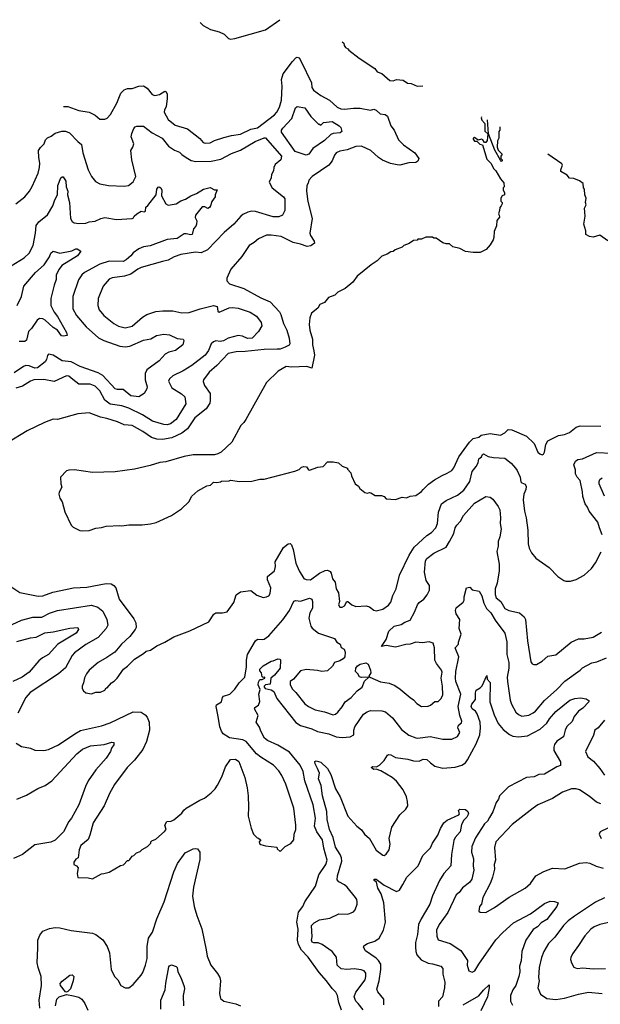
# Model space of a CAD drawing. Extents: x 1678431 to 1860718, y 384618 to 522882.
# Tile 342 of 473: x 1778380 to 1783519, y 511888 to 520604. Entities that reach past the tile are written whole.
import ezdxf

# ---------------------------------------------------------------- set-up
doc = ezdxf.new("R2010")
doc.units = 0

msp = doc.modelspace()

# ---------------------------------------------------------------- linework, layer by layer
at = {"layer": '0CON10XD'}
for points in [[(1779977.6, 520580.5), (1780005, 520552.5), (1780068.3, 520518.3), (1780145, 520497.5), (1780190, 520475), (1780228.3, 520438.3), (1780245, 520432.5), (1780285, 520437.5), (1780556.1, 520513.9), (1780681.6, 520604.1)], [(1781235, 520408.1), (1781250, 520395), (1781252.5, 520375), (1781265, 520357.5), (1781285, 520347.5), (1781293.6, 520333.6), (1781385, 520262.5), (1781523, 520173), (1781545, 520142.5), (1781585, 520127.5), (1781655, 520066.2), (1781685, 520062.5), (1781715, 520073.3), (1781775, 520068.8), (1781812.7, 520042.7), (1781845, 520038.8), (1781897, 520017), (1781947.9, 520019.6)], [(1778769.1, 519836), (1778805, 519834.4), (1778905, 519800.8), (1778995.8, 519785.8), (1779048.3, 519758.3), (1779090, 519725), (1779105, 519722.5), (1779135, 519722.5), (1779155, 519732.5), (1779183.3, 519765), (1779240, 519865), (1779275.6, 519954.4), (1779305.7, 519984.3), (1779335, 519994), (1779375, 519996), (1779435, 520015.8), (1779475, 520017.5), (1779507, 519997), (1779551.7, 519941.7), (1779575, 519934.3), (1779616.8, 519943.2), (1779665, 519972.5), (1779676.1, 519966.1), (1779686.7, 519945), (1779686.1, 519906.1), (1779676.8, 519833.2), (1779661.4, 519805), (1779660, 519785), (1779695, 519720), (1779755, 519671.4), (1779865, 519638.9), (1779975, 519552.9), (1780005, 519515.7), (1780021.8, 519511.8), (1780065.9, 519514.1), (1780105.3, 519534.7), (1780188.3, 519561.7), (1780255, 519578.8), (1780335, 519590.4), (1780425.3, 519634.7), (1780485, 519645.4), (1780635, 519762.2), (1780654.7, 519785.3), (1780679.3, 519830.7), (1780698.1, 519891.9), (1780703.3, 520015), (1780697.5, 520075), (1780712, 520125), (1780794.5, 520235.5), (1780825, 520266.7), (1780835, 520273.3), (1780855, 520266.7), (1780872.5, 520235), (1780962.7, 520045), (1780965.2, 520005), (1780979.1, 519979.1), (1781045, 519933.5), (1781122.6, 519892.6), (1781189.2, 519829.2), (1781222, 519815), (1781255, 519810.9), (1781335, 519821.6), (1781395, 519820.8), (1781485, 519803.8), (1781515, 519811.2), (1781535, 519802.5), (1781570.7, 519770.7), (1781615, 519764.4), (1781635, 519750.6), (1781665.8, 519665.8), (1781693.5, 519625), (1781731.8, 519541.8), (1781776.5, 519496.5), (1781878.6, 519425), (1781913.8, 519375), (1781905, 519352.5), (1781885, 519338.8), (1781825, 519338), (1781745, 519317.7), (1781722, 519318), (1781660.8, 519330.8), (1781591.7, 519361.7), (1781555.4, 519385), (1781488.5, 519445), (1781405, 519484.7), (1781355, 519482.5), (1781278, 519452), (1781215, 519439.6), (1781182.5, 519425), (1781165, 519406), (1781145.7, 519355), (1781115, 519315.7), (1780968.8, 519215), (1780940, 519185), (1780933.9, 519156.1), (1780922.5, 519137.5), (1780920, 519085), (1780929.6, 518995), (1780967.8, 518845), (1780949.4, 518715), (1780954.4, 518695), (1780985.6, 518645), (1780988, 518625), (1780957.6, 518602.4), (1780925, 518597.8), (1780865, 518618.5), (1780800.8, 518630.8), (1780695, 518683.6), (1780605, 518696.9), (1780565, 518695.8), (1780495, 518664.2), (1780455, 518630.8), (1780411.2, 518605), (1780345, 518507.5), (1780247.5, 518395), (1780212.5, 518315), (1780213.3, 518293.3), (1780237.5, 518265), (1780365, 518225.7), (1780515, 518141.8), (1780597.6, 518107.6), (1780678.7, 518018.7), (1780692.5, 517995), (1780715.3, 517915), (1780743.1, 517855), (1780764.4, 517785), (1780771.4, 517735), (1780765, 517722.9), (1780730.8, 517705), (1780685, 517688.2), (1780657.8, 517687.8), (1780545, 517684.7), (1780375, 517666.1), (1780295, 517664.6), (1780225, 517649.4), (1780126.4, 517543.6), (1780057.3, 517482.7), (1780005.6, 517415), (1780002.8, 517402.8), (1780014.5, 517365), (1780064.5, 517295), (1780066.7, 517235), (1780061.7, 517208.3), (1780030.6, 517159.4), (1779929.4, 517080.6), (1779865, 516983.6), (1779815, 516945.4), (1779726.9, 516903.1), (1779645, 516886.9), (1779595, 516890), (1779545.3, 516905.3), (1779469, 516959), (1779375, 517012.7), (1779305, 517018.5), (1779245, 517044.5), (1779152.5, 517075), (1779095, 517086), (1778993.9, 517123.9), (1778895, 517116.2), (1778715, 517064), (1778675, 517066.7), (1778600.5, 517039.5), (1778447.5, 516965), (1778271.2, 516858.8)], [(1780915, 519404.4), (1780818.3, 519438.3), (1780697.5, 519607.5), (1780696.7, 519625), (1780709.2, 519645), (1780789.7, 519730.3), (1780821.9, 519825), (1780835, 519835.7), (1780904.1, 519824.1), (1780958, 519748), (1781025, 519680), (1781035, 519680), (1781045, 519670), (1781070, 519695), (1781145, 519701.5), (1781208.8, 519665), (1781221.2, 519651.2), (1781228.8, 519625), (1781230, 519615), (1781217.3, 519602.7), (1781155, 519595.7), (1781132.7, 519587.3), (1781077.1, 519535), (1780973.8, 519465), (1780940, 519415), (1780915, 519404.4)], [(1782467.6, 519744.3), (1782463.3, 519735), (1782471.2, 519715), (1782495.8, 519685.8), (1782498.3, 519618.3), (1782523.3, 519593.3), (1782517.5, 519535), (1782505, 519516.2), (1782495, 519516.2), (1782480, 519540), (1782466.4, 519546.4), (1782438.3, 519538.3), (1782405, 519560), (1782393.6, 519556.4), (1782393, 519547), (1782405, 519530), (1782427.5, 519527.5), (1782451.7, 519501.7), (1782477.5, 519495), (1782515, 519370), (1782550, 519335), (1782577.5, 519285), (1782595, 519267.5), (1782636.4, 519196.4), (1782665, 519160), (1782667.5, 519125), (1782660, 519115), (1782660, 519095), (1782670, 519075), (1782670, 519055), (1782650, 519045), (1782637.5, 519025), (1782638.3, 518998.3), (1782650, 518985), (1782650, 518975), (1782642.5, 518955), (1782628.3, 518941.7), (1782627.5, 518915), (1782617.5, 518885), (1782623, 518873), (1782627.5, 518855), (1782603, 518827), (1782601.7, 518778.3), (1782580.7, 518729.3), (1782577.5, 518675), (1782570, 518655), (1782545, 518610), (1782509.3, 518570.7), (1782455, 518542.5), (1782395, 518542.5), (1782325, 518552.5), (1782275, 518577.5), (1782213, 518593), (1782185, 518620), (1782155, 518620), (1782125, 518630), (1782065, 518670), (1782045, 518670), (1782035, 518680), (1781975, 518680), (1781935, 518660), (1781905, 518660), (1781897, 518653), (1781865, 518650), (1781827, 518623), (1781780, 518605), (1781765, 518590), (1781703, 518567), (1781687, 518553), (1781665, 518550), (1781631.7, 518528.3), (1781585, 518510), (1781545, 518470), (1781490, 518435), (1781367, 518333), (1781329.3, 518280.7), (1781260, 518225), (1781195, 518192.5), (1781170, 518165), (1781113.6, 518146.4), (1781079.3, 518100.7), (1781037, 518083), (1781019.3, 518050.7), (1780963.9, 518006.1), (1780947.5, 517965), (1780943.3, 517905), (1780946.7, 517855), (1780972, 517775), (1780971.4, 517725), (1780982.3, 517672.3), (1780988.6, 517635), (1780965, 517520), (1780923, 517533), (1780785, 517527.5), (1780740, 517535), (1780667, 517493), (1780565, 517392.5), (1780381.2, 517065), (1780365, 517037.5), (1780338.8, 517011.2), (1780256.7, 516865), (1780163, 516777), (1780135, 516760), (1780105, 516753.3), (1779915, 516752.5), (1779835, 516736.7), (1779675, 516690.8), (1779620, 516685), (1779535, 516658.8), (1779395, 516624), (1779225, 516602), (1779025, 516596.7), (1778865, 516620), (1778815, 516617.5), (1778795, 516610), (1778742.5, 516555), (1778743.8, 516495), (1778752.5, 516465), (1778728.3, 516421.7), (1778727.5, 516405), (1778735, 516370), (1778757.5, 516335), (1778778.3, 516248.3), (1778835, 516130), (1778853, 516113), (1778913, 516083), (1778935, 516080), (1778996.4, 516083.6), (1779055, 516102.5), (1779105, 516107.5), (1779145, 516120), (1779265, 516127.5), (1779285, 516123.8), (1779345, 516133.3), (1779465, 516134), (1779537.7, 516142.3), (1779587.7, 516152.3), (1779725, 516213.8), (1779812.5, 516275), (1779877.5, 516335), (1779905, 516387.5), (1779957, 516433), (1780035, 516477.5), (1780070, 516485), (1780095, 516510), (1780125, 516507.5), (1780157, 516513), (1780165, 516520), (1780235, 516522.5), (1780245, 516527.5), (1780325, 516517.5), (1780435, 516520), (1780507, 516537), (1780545, 516537.5), (1780815, 516607.5), (1780855, 516622.5), (1780875, 516642.5), (1780895, 516650), (1780920, 516645), (1780935, 516620), (1780945, 516617.5), (1781018.3, 516641.7), (1781065, 516650), (1781105, 516690), (1781155, 516690), (1781201.7, 516681.7), (1781233, 516653), (1781280, 516635), (1781280, 516625), (1781311.7, 516591.7), (1781317.5, 516565), (1781350, 516495), (1781380, 516475), (1781390, 516455), (1781435, 516420), (1781455, 516412.5), (1781475, 516420), (1781487, 516417), (1781525, 516392.5), (1781581.7, 516391.7), (1781605, 516382.5), (1781625, 516362.5), (1781705, 516357.5), (1781765, 516377.5), (1781805, 516372.5), (1781835, 516387.5), (1781885, 516392.5), (1781935, 516427.5), (1781950, 516445), (1781998.3, 516491.7), (1782050.3, 516529.7), (1782119.7, 516570.3), (1782165, 516588.6), (1782204, 516615), (1782222.2, 516637.8), (1782265.4, 516734.6), (1782361.4, 516865), (1782395, 516896.7), (1782445, 516910), (1782465, 516926.9), (1782545, 516942.5), (1782635, 516926.7), (1782675, 516945.6), (1782703.6, 516976.4), (1782735, 516973.8), (1782866.6, 516916.6), (1782933.6, 516853.6), (1782966.7, 516775), (1782985, 516760), (1783005, 516753.3), (1783015, 516757.5), (1783023.8, 516775), (1783035.8, 516845), (1783055.8, 516875), (1783147.9, 516922.1), (1783202.5, 516932.5), (1783245, 516950.6), (1783305, 516995.7), (1783340.9, 517009.1), (1783522.7, 517007.3)], [(1778346.7, 518975), (1778426.2, 519035), (1778466.2, 519085), (1778491.7, 519128.3), (1778544.4, 519245), (1778554.4, 519295), (1778557.3, 519335), (1778548.5, 519385), (1778546.9, 519445), (1778565, 519472.9), (1778597.5, 519505), (1778609.3, 519540.7), (1778625, 519558.8), (1778657.6, 519572.4), (1778695, 519600), (1778751.7, 519618.3), (1778785, 519616.7), (1778821.3, 519601.3), (1778893.3, 519525), (1778928.3, 519498.3), (1778939.2, 519425), (1778985.7, 519275), (1779015.6, 519215.6), (1779050.9, 519170.9), (1779090.3, 519150.3), (1779165, 519137.1), (1779305, 519129.2), (1779342.5, 519135), (1779385, 519168.8), (1779409.2, 519215), (1779371.8, 519365), (1779362.6, 519447.4), (1779381.2, 519475), (1779390, 519505), (1779365.8, 519565.8), (1779372.1, 519597.9), (1779390.3, 519639.7), (1779403.3, 519655), (1779418.3, 519661.7), (1779475, 519662), (1779553.8, 519603.8), (1779640, 519555), (1779695.8, 519485), (1779750.1, 519450.1), (1779795, 519431.9), (1779815, 519410), (1779855, 519382.9), (1779898.9, 519358.9), (1779938.6, 519348.6), (1780075, 519351.6), (1780160.9, 519369.1), (1780255, 519418.9), (1780335, 519449.6), (1780463.7, 519526.3), (1780545, 519557.3), (1780556.9, 519556.9), (1780697.5, 519395), (1780690.8, 519365), (1780641.7, 519321.7), (1780628, 519295), (1780625.7, 519265), (1780607.5, 519235), (1780605.8, 519204.2), (1780586.9, 519165), (1780614.6, 519114.6), (1780715, 519035.7), (1780727, 519017), (1780725.7, 518915), (1780705.5, 518874.5), (1780675, 518858.9), (1780625, 518857.7), (1780467.2, 518907.2), (1780435, 518907.9), (1780400.2, 518899.8), (1780355, 518878.9), (1780338.6, 518865), (1780275.6, 518795), (1780190.6, 518719.4), (1780042.2, 518567.8), (1779985, 518541.3), (1779935, 518547.2), (1779805, 518526.4), (1779746.1, 518503.9), (1779695, 518474.4), (1779645, 518463.6), (1779455, 518410), (1779425, 518396.1), (1779365, 518351.3), (1779306.5, 518333.5), (1779199.5, 518320.5), (1779172, 518308), (1779119.2, 518245), (1779075.8, 518135), (1779071.4, 518075), (1779084.2, 518035), (1779125, 517985.8), (1779212, 517915), (1779255, 517890.6), (1779315, 517875.6), (1779375, 517891.5), (1779468.3, 517971.7), (1779505, 517995.4), (1779585, 518019.6), (1779647.6, 518027.6), (1779735, 518026.8), (1779815, 518009.6), (1779881.3, 518011.3), (1779976, 518044), (1780095, 518073.8), (1780126.7, 518065), (1780135, 518022.5), (1780145, 518013.8), (1780235, 518054), (1780265, 518057.5), (1780315, 518050), (1780418.8, 518015), (1780475, 517979.5), (1780516.9, 517925), (1780522, 517895), (1780492.5, 517845), (1780436.3, 517783.7), (1780395, 517781.3), (1780352.5, 517802.5), (1780315, 517808), (1780225, 517784.5), (1780185, 517761.3), (1780155, 517756.9), (1780115, 517762.5), (1780095, 517751.2), (1780075.5, 517735), (1780051.8, 517675), (1780021.1, 517635), (1779905, 517542.1), (1779825.8, 517495.8), (1779735, 517452), (1779706.2, 517425), (1779697.5, 517405), (1779725.6, 517345), (1779813, 517293), (1779840.8, 517265), (1779850, 517205), (1779764.6, 517065), (1779715, 517025.3), (1779685, 517018.1), (1779655, 517020.5), (1779555, 517050.9), (1779467.5, 517105), (1779345, 517165.3), (1779285, 517186.7), (1779180.8, 517200.8), (1779134.6, 517235), (1779088.2, 517318.2), (1779049.4, 517359.4), (1779005, 517376.8), (1778905, 517377.5), (1778849.2, 517419.2), (1778815, 517447.3), (1778795, 517450.4), (1778685, 517402.5), (1778595, 517419.1), (1778505, 517415.5), (1778475, 517403.1), (1778405, 517358.8), (1778346.6, 517343.4)], [(1782628.9, 519655.5), (1782630, 519625), (1782620, 519615), (1782620, 519555), (1782608.3, 519531.7), (1782607.5, 519475), (1782615, 519450), (1782650, 519415), (1782640, 519395), (1782640, 519375), (1782650, 519365), (1782650, 519355), (1782645, 519350), (1782635, 519360), (1782585, 519450), (1782530, 519595), (1782519.4, 519717)], [(1783585, 518648), (1783515, 518695.8), (1783455, 518679.2), (1783424.2, 518684.2), (1783391.9, 518701.9), (1783391.2, 518735), (1783372.5, 518795), (1783384.2, 518865), (1783380, 518935), (1783393.3, 518965), (1783386.7, 518985), (1783393.3, 519025), (1783382.5, 519055), (1783380, 519105), (1783370, 519115), (1783367.5, 519155), (1783335, 519176.7), (1783285, 519197.5), (1783245, 519200), (1783225, 519227.5), (1783170, 519260), (1783168.8, 519275), (1783183.3, 519315), (1783178.3, 519328.3), (1783053.2, 519414.9)], [(1778305.7, 518424.3), (1778420, 518495), (1778465, 518538.6), (1778498.5, 518605), (1778520, 518715), (1778525, 518783.3), (1778549.2, 518815), (1778625, 518875.8), (1778673.5, 518955), (1778691.2, 519008.8), (1778715.4, 519054.6), (1778718.5, 519135), (1778743.8, 519205), (1778755, 519212.5), (1778765, 519212.5), (1778787.8, 519175), (1778790, 519125), (1778805.5, 519085), (1778804.6, 519055), (1778821.1, 518985), (1778830.8, 518845), (1778845, 518816.7), (1778862.5, 518805), (1778905, 518798.6), (1778965, 518803.3), (1778995, 518814.3), (1779048.1, 518821.9), (1779097.5, 518845), (1779135, 518854.2), (1779235.7, 518834.3), (1779375, 518844), (1779385, 518847.5), (1779393.3, 518865), (1779417.5, 518885), (1779455, 518910), (1779483.2, 518903.2), (1779495, 518910), (1779496.2, 518943.8), (1779515, 518960), (1779586.7, 519055), (1779595, 519102.5), (1779605, 519121.2), (1779615, 519123.8), (1779628.8, 519115), (1779637.5, 519095), (1779636.1, 519046.1), (1779672.9, 518975), (1779695, 518961.1), (1779765, 518975.5), (1779805, 519001.9), (1779848.8, 519015), (1779896, 519045), (1779944.6, 519065.4), (1780005.9, 519104.1), (1780065, 519117.5), (1780105, 519097.5), (1780127.5, 519097.5), (1780110, 519055), (1780110, 519035), (1780080, 518995), (1780070, 518955), (1780059.5, 518940.5), (1780045, 518933.8), (1780017.9, 518947.9), (1779995, 518947.8), (1779937.5, 518875), (1779934.1, 518854.1), (1779946.7, 518825), (1779946, 518795), (1779938.8, 518775), (1779918.3, 518751.7), (1779906.9, 518703.1), (1779895, 518699.2), (1779855, 518710), (1779835, 518708.8), (1779774.2, 518665.8), (1779685, 518657.3), (1779535, 518602.1), (1779475, 518592.9), (1779435, 518576.2), (1779385, 518541.1), (1779364.4, 518515), (1779321.5, 518478.5), (1779296, 518465), (1779172.9, 518467.1), (1779088.8, 518441.2), (1778954.4, 518365), (1778930.9, 518345), (1778899.5, 518300.5), (1778850, 518155), (1778850.9, 518045), (1778882.1, 517985), (1778968.1, 517885), (1779078.5, 517788.5), (1779125, 517764.6), (1779266.7, 517713.3), (1779315, 517707.1), (1779355.9, 517714.1), (1779475, 517766.4), (1779542, 517778), (1779591.2, 517808.8), (1779655, 517820.6), (1779705, 517813.3), (1779775, 517783.1), (1779827.4, 517777.4), (1779831.9, 517765), (1779822.9, 517725), (1779760, 517675), (1779698.7, 517661.3), (1779666.8, 517643.2), (1779615, 517584.5), (1779504.3, 517505), (1779491.7, 517471.7), (1779489.5, 517415), (1779507.3, 517355), (1779506.8, 517335), (1779482.3, 517295), (1779435, 517266.4), (1779365, 517275.7), (1779295, 517329.2), (1779245, 517329.1), (1779225.3, 517335.3), (1779114.5, 517455), (1779075, 517478.2), (1778915, 517534.7), (1778835, 517575.8), (1778755, 517585.3), (1778675, 517635.6), (1778635, 517642), (1778625, 517632.5), (1778617.5, 517595), (1778605.7, 517575), (1778537.9, 517522.1), (1778515, 517520.5), (1778465, 517541.4), (1778435, 517542.8), (1778415, 517535.3), (1778332.3, 517477.7)], [(1778358.2, 518075), (1778397.3, 518155), (1778416.2, 518245), (1778521.1, 518365), (1778595.9, 518434.1), (1778643.1, 518505), (1778655, 518536.7), (1778675, 518556), (1778735, 518538.5), (1778840.9, 518559.1), (1778876, 518576), (1778890, 518575), (1778920, 518555), (1778891.2, 518515), (1778752.8, 518427.2), (1778729.2, 518395), (1778704.3, 518345), (1778703.8, 518305), (1778684, 518255), (1778657.1, 518135), (1778656.7, 518075), (1778685.3, 518015.3), (1778715.9, 517975.9), (1778795.5, 517835), (1778800, 517810), (1778765, 517802), (1778750, 517805), (1778714.5, 517854.5), (1778675, 517878.6), (1778605, 517944.4), (1778585, 517955.5), (1778555, 517957.8), (1778534.2, 517945), (1778485, 517871.2), (1778457.5, 517845), (1778441.5, 517768.5), (1778425, 517755.8), (1778375, 517755.6)], [(1783534.5, 516045), (1783513, 516107), (1783496.7, 516155), (1783420, 516255), (1783405, 516290), (1783385, 516317.5), (1783363.4, 516383.4), (1783362.2, 516425), (1783340.5, 516525), (1783314.4, 516555), (1783300.5, 516585), (1783298.9, 516618.9), (1783285.6, 516665), (1783300.8, 516695), (1783320, 516710), (1783362.1, 516717.9), (1783485, 516772.1), (1783625, 516766.4)], [(1778311.2, 515581.2), (1778382.7, 515532.7), (1778545, 515500), (1778585, 515504.4), (1778674.6, 515535.4), (1778855, 515576.2), (1778975, 515580), (1779144.4, 515614.4), (1779189.8, 515609.8), (1779214.6, 515594.6), (1779230.6, 515575), (1779261.1, 515475), (1779390.9, 515300.9), (1779407.1, 515265), (1779410, 515225), (1779403.2, 515206.8), (1779356.2, 515145), (1779281.2, 515075), (1779223.2, 515006.8), (1779152.1, 514957.9), (1779073.3, 514915), (1778996.2, 514845), (1778972, 514815), (1778953, 514777), (1778946, 514735), (1778933.8, 514705), (1778933.8, 514685), (1778944.1, 514664.1), (1778964.1, 514644.1), (1779015, 514636.7), (1779055, 514652.5), (1779095, 514652.5), (1779135, 514670), (1779145, 514690), (1779155, 514690), (1779192.5, 514735), (1779215, 514747.5), (1779242.5, 514775), (1779297.5, 514855), (1779335, 514882.5), (1779397, 514943), (1779475, 514992.5), (1779500, 515015), (1779537, 515023), (1779595, 515062.5), (1779666.1, 515093.9), (1779745, 515142.5), (1779885, 515193.3), (1780055, 515272.5), (1780099.5, 515340.5), (1780115, 515353.3), (1780175, 515352.5), (1780215, 515362.5), (1780275.7, 515444.3), (1780296.4, 515513.6), (1780335, 515538.8), (1780425, 515551.2), (1780479.3, 515509.3), (1780535, 515490), (1780565, 515493.8), (1780585, 515504), (1780597.5, 515525), (1780603.9, 515573.9), (1780573.8, 515645), (1780573.3, 515675), (1780635.6, 515725), (1780645.6, 515765), (1780642, 515805), (1780715, 515931.2), (1780755, 515963.3), (1780775, 515966.7), (1780785.9, 515955.9), (1780800.8, 515915), (1780823.3, 515793.3), (1780852.2, 515725), (1780895, 515658.9), (1780915, 515648.9), (1780955, 515645.7), (1781035, 515703.3), (1781085, 515727.1), (1781105, 515731.4), (1781128.3, 515718.3), (1781136.9, 515705), (1781148.1, 515655), (1781171.4, 515625), (1781181.2, 515565), (1781201.4, 515531.4), (1781210, 515455), (1781201.2, 515425), (1781215, 515403.3), (1781235, 515403.3), (1781253.6, 515416.4), (1781275, 515452.5), (1781285, 515453.3), (1781320, 515425), (1781355, 515410), (1781445.5, 515415.5), (1781475, 515405.7), (1781515, 515376.5), (1781535, 515372.5), (1781595, 515385.5), (1781645, 515421.9), (1781665, 515448), (1781683.1, 515506.9), (1781711.9, 515565), (1781742.9, 515687.1), (1781828.2, 515865), (1781872.1, 515935), (1781985, 516038.2), (1782026.1, 516063.9), (1782062.2, 516105), (1782077.3, 516145), (1782086.7, 516245), (1782112.9, 516317.1), (1782155, 516348.5), (1782254.2, 516395), (1782310.2, 516439.8), (1782364.6, 516515), (1782383.8, 516605), (1782420.9, 516649.1), (1782438.2, 516681.8), (1782444.6, 516715.4), (1782466, 516735), (1782476.7, 516755), (1782485, 516761.2), (1782525, 516737.8), (1782575, 516728.8), (1782675, 516722.9), (1782728.9, 516678.9), (1782768, 516635), (1782784.2, 516615), (1782810, 516555), (1782815, 516513.3), (1782825, 516503.3), (1782853, 516493), (1782863, 516473), (1782858.8, 516445), (1782841.4, 516405), (1782837.5, 516355), (1782846.7, 516255), (1782863.3, 516195), (1782876.7, 516085), (1782879.2, 515965), (1782889.2, 515925), (1782908.8, 515885), (1782948.3, 515838.3), (1783065.9, 515755.9), (1783143.9, 515673.9), (1783195, 515640), (1783215, 515633.8), (1783255, 515633.8), (1783305, 515648.8), (1783375, 515686.2), (1783441.2, 515745), (1783476, 515795), (1783526.6, 515893.4)], [(1783554.7, 516385), (1783510, 516495), (1783507.8, 516515), (1783515, 516533.8), (1783535, 516548)], [(1781366.9, 514663.1), (1781410, 514695), (1781432.7, 514747.3), (1781470, 514785), (1781405, 514781.2), (1781387, 514787), (1781373.3, 514815), (1781352.5, 514835), (1781356, 514865), (1781370, 514885), (1781395, 514900), (1781445, 514911.2), (1781465, 514900), (1781485.7, 514845.7), (1781487.1, 514822.9), (1781471.7, 514791.7), (1781480, 514785), (1781575, 514743.1), (1781651.7, 514731.7), (1781700.2, 514710.2), (1781748.7, 514678.7), (1781835, 514602.9), (1781864.5, 514584.5), (1781895, 514552), (1781935.8, 514525.8), (1781995, 514528), (1782015, 514536.2), (1782055, 514568.8), (1782085, 514567.5), (1782108, 514592), (1782126.2, 514625), (1782121.5, 514705), (1782109.4, 514775), (1782118.7, 514828.7), (1782114.2, 514845), (1782069.2, 514905), (1782055.5, 514935.5), (1782052.7, 515045), (1782039.2, 515085), (1782005, 515098.1), (1781945, 515086.9), (1781885, 515094.2), (1781835, 515076), (1781797.3, 515072.7), (1781705, 515048.6), (1781625, 515063.8), (1781583.8, 515055), (1781622.7, 515117.3), (1781647.5, 515192.5), (1781695, 515235.8), (1781755, 515250), (1781789.3, 515270.7), (1781835, 515287.5), (1781875, 515360), (1781900, 515425), (1781915.5, 515444.5), (1781957.5, 515475), (1781987.2, 515512.8), (1782005.8, 515555), (1782007.5, 515595), (1781978.5, 515638.5), (1781961.8, 515715), (1781970.8, 515815), (1781985, 515835.6), (1782045, 515882.5), (1782155, 515935.6), (1782185.7, 515985.7), (1782222.3, 516055), (1782235.3, 516104.7), (1782249.8, 516130.2), (1782281.9, 516165), (1782307.1, 516215), (1782405, 516323.1), (1782505, 516382.5), (1782545, 516378.8), (1782568.3, 516358.3), (1782615.5, 516295.5), (1782629.2, 516265), (1782635.7, 516194.3), (1782632.5, 516145), (1782641.5, 516095), (1782628.5, 516025), (1782614.5, 515985.5), (1782614.1, 515944.1), (1782602.6, 515897.4), (1782622.9, 515785), (1782624.5, 515725), (1782606.5, 515615), (1782588.5, 515565), (1782587.5, 515515), (1782597.8, 515485), (1782637.9, 515455), (1782675, 515393.3), (1782708.8, 515375), (1782803.6, 515353.6), (1782845, 515317.1), (1782856.4, 515295), (1782874.3, 515105), (1782905, 514920), (1782915, 514902.5), (1782930, 514895), (1782955, 514897.5), (1783005, 514926.7), (1783055, 514971.2), (1783125, 514981.2), (1783261.2, 515095), (1783325, 515122.2), (1783375, 515123.3), (1783455, 515136.9), (1783528.7, 515181.3)], [(1781229.2, 511835), (1781204.4, 511904.4), (1781192, 511965), (1781178, 511995), (1781145, 512026.7), (1781095, 512096.7), (1781029.7, 512169.7), (1780934.5, 512304.5), (1780875, 512366), (1780846.8, 512416.8), (1780838, 512455), (1780845.4, 512554.6), (1780832.2, 512615), (1780847.3, 512705), (1780885.7, 512755), (1780905, 512796.2), (1780997.4, 512932.6), (1781027.3, 513035), (1781088.9, 513125), (1781100.5, 513165), (1781070.8, 513270.8), (1781058.8, 513345), (1781008.9, 513415), (1780988.1, 513465), (1780997.9, 513535), (1780977.8, 513655), (1780905.3, 513865), (1780887.6, 513947.6), (1780863.8, 514005), (1780769.1, 514119.1), (1780665, 514182.5), (1780574.2, 514224.2), (1780548.2, 514245), (1780513.8, 514305), (1780501.8, 514341.8), (1780474.4, 514385), (1780491.2, 514445), (1780457.5, 514505), (1780460, 514515), (1780495, 514536.7), (1780505, 514570), (1780498.1, 514635), (1780509.2, 514675), (1780490.8, 514715), (1780495, 514740), (1780505, 514762.5), (1780525, 514762.5), (1780550, 514775), (1780550, 514785), (1780535, 514780), (1780527.5, 514787.5), (1780521.2, 514821.2), (1780505, 514840), (1780506.2, 514855), (1780533.8, 514885), (1780605, 514926.2), (1780625, 514928.8), (1780665, 514947.5), (1780685, 514942.5), (1780688.8, 514935), (1780684.2, 514865), (1780635, 514803.1), (1780602, 514775), (1780596.8, 514723.2), (1780554.5, 514715.5), (1780544.4, 514705.6), (1780544, 514695), (1780552, 514685), (1780605, 514671.1), (1780628, 514658), (1780656.6, 514596.6), (1780825, 514382.5), (1780865, 514357.3), (1780966.3, 514326.4), (1781015, 514303.8), (1781115, 514281.1), (1781182.5, 514255), (1781235, 514249.5), (1781305, 514254.5), (1781337.5, 514275), (1781338.1, 514315), (1781345.7, 514344.3), (1781423.2, 514456.8), (1781455, 514478.1), (1781485, 514487.8), (1781585, 514486.7), (1781617.4, 514477.4), (1781680.8, 514425), (1781760.4, 514320.4), (1781825, 514271.9), (1781885, 514246.9), (1781905, 514243.6), (1782012, 514258), (1782125, 514236.7), (1782205, 514234.4), (1782255, 514260), (1782275.6, 514295), (1782258.5, 514335), (1782265, 514358), (1782291.2, 514378.8), (1782294.4, 514395), (1782276.2, 514446.2), (1782261.1, 514525), (1782284.6, 514635), (1782241.4, 514745), (1782237.5, 514775), (1782239.7, 514835), (1782267.8, 514965), (1782233.8, 515045), (1782262.5, 515075), (1782263.3, 515095), (1782286.4, 515163.6), (1782270.7, 515215), (1782274.6, 515295), (1782242.1, 515345), (1782236.1, 515375), (1782242.4, 515397.6), (1782305, 515447.1), (1782313.5, 515465), (1782313.8, 515495), (1782333.8, 515575), (1782365, 515581.4), (1782386.3, 515556.3), (1782445.5, 515545.5), (1782470.8, 515505), (1782488.9, 515438.9), (1782512.1, 515392.1), (1782549.2, 515355), (1782587.6, 515287.6), (1782673.1, 515173.1), (1782692.4, 515097.6), (1782691.5, 514985), (1782708.2, 514915), (1782710, 514865), (1782694.6, 514785), (1782697.1, 514745), (1782720.9, 514580.9), (1782733.3, 514545), (1782771.9, 514475), (1782795, 514453.1), (1782825, 514440), (1782885, 514447.1), (1782925, 514467.1), (1782945, 514484.4), (1783025, 514577.1), (1783134.4, 514675), (1783205, 514749.4), (1783340, 514845), (1783362.8, 514867.2), (1783445, 514911.9), (1783488.8, 514921.2), (1783574.2, 514955)], [(1778349.3, 514199.3), (1778395, 514170), (1778475, 514156.7), (1778515, 514136.7), (1778595, 514133.8), (1778635, 514144), (1778725, 514184.2), (1778867.9, 514282.1), (1778919.3, 514310.7), (1779105, 514354.6), (1779180.5, 514379.5), (1779385, 514477.5), (1779455, 514474.3), (1779491.3, 514451.3), (1779509.3, 514429.3), (1779526.9, 514385), (1779527.8, 514315), (1779503.1, 514215), (1779470.6, 514145), (1779395, 514050.8), (1779330, 513985), (1779219.2, 513835), (1779175.8, 513755), (1779127.5, 513645), (1779030, 513495), (1779001.4, 513385), (1778985, 513346.7), (1778920, 513295), (1778907, 513257), (1778896.7, 513185), (1778877, 513173), (1778860, 513145), (1778860, 513125), (1778883, 513113), (1778896.4, 513096.4), (1778887.5, 513045), (1778895, 513010), (1778985, 513007.5), (1779025, 512997.5), (1779105, 513042.5), (1779123.6, 513046.4), (1779171.7, 513058.3), (1779273, 513117), (1779298.3, 513121.7), (1779335, 513160), (1779345, 513160), (1779355, 513170), (1779375, 513200), (1779390, 513205), (1779415, 513230), (1779445, 513240), (1779465, 513260), (1779510, 513285), (1779540, 513315), (1779540, 513325), (1779550, 513335), (1779585, 513350), (1779663, 513417), (1779677.5, 513435), (1779663.8, 513475), (1779682.5, 513505), (1779721.7, 513508.3), (1779745, 513522.5), (1779815, 513580), (1779832.3, 513607.7), (1779854.2, 513625.8), (1779973.9, 513696.1), (1780015, 513713.8), (1780075, 513760), (1780110, 513795), (1780132.3, 513827.7), (1780168.8, 513901.2), (1780200.5, 513989.5), (1780245, 514056.7), (1780289.3, 514059.3), (1780318.3, 514038.3), (1780373.3, 513895), (1780393.3, 513805), (1780401.2, 513735), (1780406.7, 513635), (1780403.3, 513555), (1780428.3, 513448.3), (1780450, 513395), (1780481.7, 513361.7), (1780495, 513360), (1780510, 513345), (1780510, 513335), (1780500, 513325), (1780501.7, 513311.7), (1780513, 513303), (1780555, 513292.5), (1780655, 513280), (1780660, 513265), (1780685, 513240), (1780730, 513285), (1780779.3, 513310.7), (1780807.5, 513345), (1780810, 513395), (1780823, 513437), (1780823.3, 513475), (1780806.2, 513625), (1780735.8, 513835.8), (1780700, 513915), (1780673.3, 513955), (1780625.6, 514005.6), (1780514.6, 514074.6), (1780475.4, 514105.4), (1780384.3, 514214.3), (1780355, 514228), (1780235.9, 514245.9), (1780181.7, 514281.7), (1780165.7, 514305.7), (1780152.5, 514345), (1780135.6, 514435.6), (1780118.6, 514525), (1780120.6, 514539.4), (1780165, 514564.4), (1780175.8, 514605), (1780184, 514615), (1780241.2, 514635), (1780282.9, 514677.1), (1780322.5, 514735), (1780373.5, 514785), (1780388.2, 514875), (1780387.2, 514935), (1780395, 514986.2), (1780466.5, 515105), (1780485, 515121.1), (1780525, 515116.5), (1780545, 515120.9), (1780585, 515150.5), (1780709.8, 515290.2), (1780767, 515373), (1780805, 515456.7), (1780825, 515463.8), (1780865, 515455.8), (1780945, 515483.8), (1780966, 515475), (1780972, 515455), (1780971.2, 515395), (1780947.7, 515352.3), (1780940, 515305), (1780956.9, 515235), (1780967.8, 515217.8), (1781025, 515172.5), (1781165.9, 515125.9), (1781187.5, 515095), (1781216.2, 515076.2), (1781225, 515047.5), (1781250.7, 515030.7), (1781260, 515005), (1781256.7, 514965), (1781243, 514947), (1781215, 514927.5), (1781167.5, 514915), (1781149.3, 514880.7), (1781105, 514838.8), (1781055, 514834.4), (1781015, 514844.2), (1780915, 514853.1), (1780865, 514840), (1780802.3, 514767.7), (1780774.3, 514745), (1780773.5, 514715), (1780795, 514677.1), (1780825, 514648.1), (1780905, 514547.1), (1780935, 514523.3), (1780996.2, 514495), (1781077.2, 514477.2), (1781155, 514450.5), (1781174.5, 514455.5), (1781195, 514474.2), (1781235, 514521.4), (1781261.1, 514565), (1781312.9, 514605), (1781366.9, 514663.1)], [(1778275, 515231.8), (1778395, 515287.9), (1778495, 515314.6), (1778575, 515315.4), (1778645, 515351.8), (1778715, 515375.5), (1779015, 515420.5), (1779071.2, 515405), (1779115, 515367.5), (1779150, 515295), (1779161.4, 515245), (1779146.9, 515215), (1779075.7, 515135), (1778965, 515072.9), (1778865, 514998.9), (1778844.5, 514975), (1778784.6, 514865.4), (1778725, 514814.4), (1778472.2, 514647.8), (1778435.6, 514605), (1778363.6, 514466.4)], [(1778355, 515100.8), (1778476.9, 515133.1), (1778525, 515138.9), (1778602.7, 515177.3), (1778675, 515185.5), (1778825, 515219.1), (1778895, 515223.8), (1778899.4, 515205), (1778880.8, 515175), (1778717.8, 515075), (1778635, 514983.5), (1778582.9, 514955), (1778550.7, 514929.3), (1778465, 514827.8), (1778402.5, 514785), (1778320, 514745)], [(1781419.8, 511839.8), (1781376.9, 511895), (1781353.9, 511915), (1781341.6, 511955), (1781353.8, 511996.2), (1781437.1, 512105), (1781444.5, 512135), (1781443.3, 512165), (1781427.5, 512185), (1781403.3, 512193.3), (1781341.6, 512201.6), (1781275, 512195.4), (1781225, 512200.8), (1781190.4, 512235), (1781183.8, 512305), (1781145, 512354.6), (1781056.7, 512416.7), (1781021.1, 512431.1), (1780982.6, 512432.6), (1780969.2, 512439.2), (1780962.9, 512455), (1780969.2, 512485), (1780963.9, 512585), (1780985, 512609.2), (1781033.8, 512635), (1781125, 512651.9), (1781205, 512688.1), (1781285, 512686.2), (1781315, 512696.7), (1781335, 512707.5), (1781350, 512725), (1781366.1, 512773.9), (1781366.7, 512795), (1781363.8, 512815), (1781352, 512835), (1781279.4, 512925), (1781255, 512945.6), (1781205, 512971.9), (1781190.2, 512990.2), (1781193.1, 513025), (1781230.3, 513155), (1781229.7, 513185), (1781217.5, 513215), (1781175, 513279.2), (1781155.8, 513365), (1781122.7, 513435), (1781100.4, 513525), (1781098.9, 513595), (1781060.6, 513735), (1781047.2, 513825), (1781025.9, 513885), (1781034, 513934), (1781017.3, 513975), (1780993.9, 514016.1), (1780993.6, 514036.4), (1781005, 514044), (1781045, 514032), (1781103.1, 513975), (1781135, 513921.2), (1781174.6, 513794.6), (1781215.6, 513725), (1781285, 513554), (1781364.7, 513464.7), (1781405, 513432.2), (1781432.5, 513395), (1781475.9, 513355.9), (1781535, 513252.5), (1781595, 513208), (1781605, 513206), (1781625, 513218), (1781650, 513255), (1781658, 513305), (1781650.8, 513355), (1781672.9, 513455), (1781744.4, 513565), (1781799.2, 513615), (1781814.3, 513645.7), (1781813.1, 513683.1), (1781802.2, 513725), (1781775.4, 513785.4), (1781713.8, 513863.8), (1781676.3, 513896.3), (1781576.1, 513956.1), (1781535, 513970), (1781515, 513967.5), (1781490, 513985), (1781505, 513992.5), (1781539.3, 513990.7), (1781565, 514003.8), (1781604.6, 514045.4), (1781635, 514093.8), (1781645, 514098.8), (1781665, 514096), (1781705, 514073.1), (1781815, 514059.6), (1781865, 514043.6), (1781915, 514041.9), (1781952.4, 514057.6), (1781985, 514056.7), (1782015.4, 514025.4), (1782055, 513997.1), (1782125, 513978), (1782235, 513988.1), (1782293.8, 514006.2), (1782324.6, 514025.4), (1782345, 514051.4), (1782420.8, 514195), (1782452.2, 514275), (1782459.5, 514335), (1782454.7, 514384.7), (1782429.3, 514459.3), (1782413.2, 514483.2), (1782383.8, 514505), (1782376.9, 514525), (1782382.7, 514545), (1782413.3, 514586.7), (1782413.9, 514646.1), (1782420.3, 514669.7), (1782455, 514689.2), (1782473, 514707), (1782515, 514797.5), (1782516.7, 514765), (1782545, 514737.5), (1782540, 514565), (1782579.6, 514449.6), (1782615, 514374), (1782660.5, 514320.5), (1782715, 514276.7), (1782745, 514261.1), (1782795, 514254.5), (1782875, 514263.6), (1782987.1, 514325), (1783045, 514377.5), (1783068.2, 514415), (1783125, 514480), (1783250.3, 514579.7), (1783295, 514596.2), (1783345, 514600), (1783395, 514592), (1783420, 514575), (1783417.5, 514565), (1783365, 514508.8), (1783325, 514483.3), (1783286.7, 514435), (1783269.2, 514390.8), (1783223.3, 514346.7), (1783208.6, 514315), (1783194, 514255), (1783133.2, 514216.8), (1783115, 514187.5), (1783107.1, 514165), (1783107.5, 514135), (1783167.8, 514035), (1783167.9, 514002.1), (1783135, 513989.2), (1783025, 513925.6), (1782975, 513922.5), (1782935, 513901.9), (1782865, 513895.6), (1782707.3, 513812.7), (1782625.7, 513735), (1782616.7, 513705), (1782596.4, 513675), (1782567.3, 513592.7), (1782538.1, 513541.9), (1782520.4, 513509.6), (1782493.2, 513485), (1782415, 513360.6), (1782383.3, 513285), (1782380, 513235), (1782397.1, 513175), (1782393.3, 513115), (1782400, 513075), (1782383.1, 512995), (1782361.9, 512965), (1782299.8, 512920.2), (1782271.1, 512878.9), (1782243.9, 512856.1), (1782168.5, 512701.5), (1782091.5, 512595), (1782068.2, 512545), (1782072, 512492), (1782085, 512460), (1782188.8, 512425), (1782285.7, 512365), (1782342.9, 512275), (1782340.6, 512235), (1782355, 512183.3), (1782385, 512172), (1782408.8, 512185), (1782442.5, 512245), (1782595, 512460), (1782655, 512524.2), (1782750.5, 512609.5), (1782900.9, 512689.1), (1783025, 512780), (1783075, 512802.5), (1783115, 512798.8), (1783146.4, 512786.4), (1783134.2, 512755), (1783045, 512640), (1782995, 512609.5), (1782962.2, 512575), (1782925, 512549.4), (1782858.5, 512455), (1782823.8, 512355), (1782817.6, 512272.4), (1782803.1, 512225), (1782805.4, 512175), (1782798.9, 512135), (1782772, 512055), (1782745.5, 512015), (1782724.4, 511965), (1782725.6, 511915.6), (1782742, 511882)], [(1783555, 514402.5), (1783499.4, 514335), (1783470, 514315), (1783459.1, 514270.9), (1783387.5, 514125), (1783407.6, 514077.6), (1783459.8, 514039.8), (1783516, 513976), (1783555, 513915.7)], [(1778355, 513703.5), (1778439.2, 513740.8), (1778541.1, 513798.9), (1778605, 513824.6), (1778663.3, 513865), (1778885, 514105.5), (1778935, 514147.3), (1779007.5, 514175), (1779128.3, 514188.3), (1779195, 514207.8), (1779213.3, 514205), (1779213.3, 514185), (1779194, 514156), (1779184.6, 514125), (1779144.1, 514065.9), (1779055.4, 513964.6), (1778985.6, 513865), (1778961.1, 513815), (1778903.3, 513655), (1778837.5, 513535), (1778814.5, 513505.5), (1778768.5, 513415), (1778695, 513340), (1778655, 513323.3), (1778515, 513298.5), (1778405, 513212.9), (1778325, 513179.2)], [(1783525, 513663.1), (1783485, 513676.7), (1783419.6, 513729.6), (1783335, 513786.2), (1783305, 513796.9), (1783265, 513796.5), (1783185, 513765.6), (1783095, 513709.4), (1782965.5, 513654.5), (1782923.8, 513625), (1782739.1, 513480.9), (1782594.2, 513325), (1782582.9, 513275), (1782590, 513165), (1782580.6, 513125), (1782581.1, 513085), (1782565.6, 513015), (1782547.3, 512962.7), (1782480, 512835), (1782466.7, 512775), (1782450, 512755), (1782442.5, 512712.5), (1782455, 512702.5), (1782505, 512700), (1782583.3, 512745), (1782712.4, 512837.6), (1782853.6, 512916.4), (1782902, 512958), (1782949.2, 513025), (1783018.8, 513065), (1783095, 513094.5), (1783205, 513086.7), (1783335, 513137.1), (1783395, 513142.2), (1783425, 513137.3), (1783481.9, 513111.9), (1783545, 513093.1)], [(1781602.9, 511885), (1781603.1, 511935), (1781549.3, 511999.3), (1781541.8, 512021.8), (1781563.2, 512095), (1781576, 512195), (1781575.4, 512245), (1781556.3, 512276.3), (1781535.8, 512295.8), (1781440.3, 512360.3), (1781422.5, 512395), (1781426.7, 512405), (1781458.8, 512425), (1781522.4, 512447.6), (1781561.4, 512475), (1781600.5, 512545), (1781619.1, 512615), (1781604.4, 512785), (1781579.1, 512865), (1781550.8, 512915), (1781538.3, 512968.3), (1781517.5, 512985), (1781517.5, 512995), (1781535, 512996), (1781605, 512943.1), (1781715, 512887.5), (1781740.9, 512899.1), (1781771.8, 512948.2), (1781806.3, 513013.7), (1781906.7, 513113.3), (1781947.8, 513205), (1782016.9, 513273.1), (1782035, 513314), (1782082.1, 513385), (1782105, 513444), (1782135, 513494.2), (1782165, 513518.8), (1782265.9, 513564.1), (1782272.5, 513575), (1782263.8, 513605), (1782275, 513616.7), (1782325, 513612.5), (1782347.5, 513595), (1782352.5, 513575), (1782338.8, 513545), (1782311.2, 513518.8), (1782290, 513480), (1782278.1, 513415), (1782235.7, 513365), (1782222.6, 513337.4), (1782202, 513215), (1782196.6, 513113.4), (1782133.8, 513046.2), (1782094.7, 512985.3), (1782032.7, 512847.3), (1782010.4, 512775), (1781932.1, 512645), (1781910.8, 512595), (1781902.1, 512505), (1781883.9, 512435), (1781882.5, 512395), (1781885.5, 512355), (1781895, 512326.2), (1781933.1, 512283.1), (1781995, 512251.4), (1782035, 512246.7), (1782106.7, 512225), (1782126.6, 512206.6), (1782126.7, 512155), (1782142.5, 512085), (1782140.9, 512035), (1782122, 511955), (1782086.7, 511915), (1782088.3, 511868.3)], [(1783585, 513446), (1783517.5, 513415), (1783510, 513395), (1783526.4, 513356.4)], [(1778558.9, 511855), (1778553.3, 511925), (1778574.4, 512055), (1778569.6, 512135), (1778543.1, 512213.1), (1778535.3, 512255.3), (1778541.2, 512388.8), (1778542.1, 512455), (1778558.8, 512501.2), (1778585.8, 512535), (1778645, 512560.4), (1778695, 512567.9), (1778735, 512566.5), (1778835, 512542.7), (1779025, 512516.9), (1779055, 512507.5), (1779115, 512460), (1779155, 512400), (1779174.2, 512345), (1779190, 512195), (1779220, 512135), (1779248.8, 512105), (1779276.7, 512055), (1779315, 512033.3), (1779345, 512033.3), (1779385, 512063.3), (1779456.7, 512145), (1779468.8, 512171.2), (1779494, 512235), (1779509.4, 512295), (1779508.7, 512398.7), (1779520.9, 512475), (1779555, 512528), (1779594.2, 512645.8), (1779657.5, 512795), (1779745, 513061.2), (1779776.9, 513135), (1779845, 513228.1), (1779915, 513264.2), (1779935, 513268.8), (1779955, 513263.3), (1779974.2, 513234.2), (1779975, 513170), (1779918.5, 512925), (1779910.9, 512845), (1779924.5, 512755), (1779947.3, 512675), (1779992.5, 512555), (1780030.5, 512369.5), (1780040.8, 512315), (1780070.8, 512235), (1780131.3, 512161.3), (1780152.9, 512125), (1780158.6, 512095), (1780148.6, 511985), (1780158.8, 511938.8), (1780187.5, 511915), (1780292.7, 511892.7), (1780335.7, 511875.7)], [(1783555, 512831.5), (1783475, 512793.6), (1783290.1, 512669.9), (1783235, 512627.5), (1783193.3, 512585), (1783116, 512484), (1783061.4, 512425), (1783017.8, 512355), (1782998.3, 512301.7), (1782978.1, 512215), (1782972.9, 512125), (1782976.5, 512095), (1782967.5, 512035), (1782988.6, 511978.6), (1783045, 511940), (1783125, 511931.2), (1783202.1, 511942.1), (1783325, 511978.2), (1783415, 511996.4), (1783536.4, 511983.6)], [(1783605.4, 512614.6), (1783515, 512594.4), (1783465.4, 512574.6), (1783435, 512554.2), (1783382.9, 512495), (1783325, 512408), (1783274, 512335), (1783258.3, 512301.7), (1783255.8, 512285), (1783264, 512255), (1783286.1, 512216.1), (1783315, 512206), (1783365, 512211.1), (1783455, 512203.3), (1783565, 512204.3)], [(1779630, 511845), (1779630, 511925), (1779667.3, 512015), (1779672.9, 512075), (1779701.2, 512218.8), (1779705, 512227.5), (1779723.8, 512236.2), (1779763.6, 512223.6), (1779772.5, 512215), (1779780, 512175), (1779807.5, 512125), (1779836.9, 512045), (1779838.6, 512025), (1779827.1, 511965), (1779828.9, 511875)], [(1778795, 511995.3), (1778785, 511997.8), (1778740.4, 512055), (1778737.1, 512072.9), (1778755, 512093.8), (1778824.2, 512145.8), (1778845, 512148.8), (1778858, 512135), (1778853.5, 512095), (1778830.9, 512025), (1778805, 512002.4), (1778795, 511995.3)], [(1782305, 511883.1), (1782445, 511962.7), (1782485, 512014.4), (1782535, 512060), (1782534, 512035), (1782519.6, 511955), (1782460.4, 511829.6)], [(1778697.7, 511875), (1778709.6, 511935), (1778729.1, 511955), (1778795, 511974.2), (1778855, 511963.7), (1778905, 511952.4), (1778931.5, 511935), (1778958, 511895), (1778983.8, 511835)]]:
    msp.add_lwpolyline(points, dxfattribs=at)

doc.saveas('drawing.dxf')
